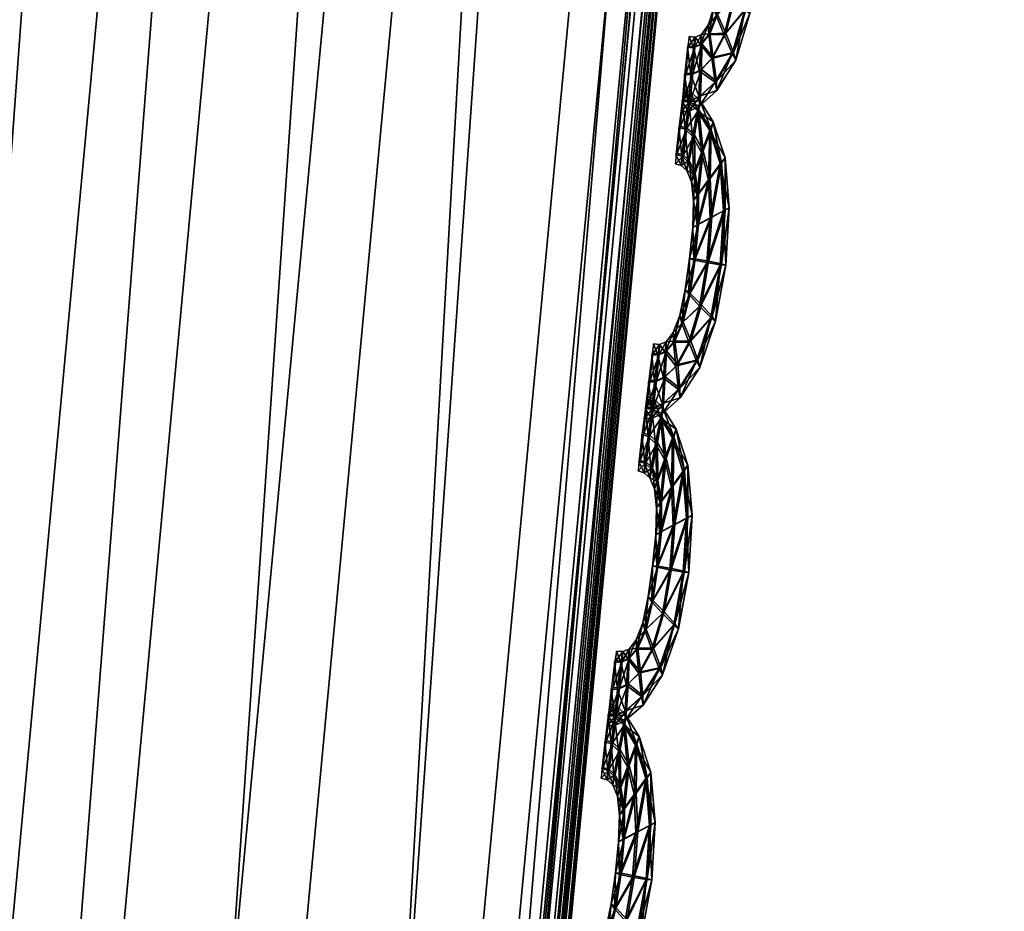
# Model space of a CAD drawing. Extents: x -7.4 to 7.4, y -11.5 to 9.8.
# Tile 364 of 469: x 7.242 to 7.428, y -0.976 to -0.808. Entities that reach past the tile are written whole.
import ezdxf

# ---------------------------------------------------------------- set-up
doc = ezdxf.new("R2010")
doc.units = 0
doc.header["$MEASUREMENT"] = 0
for name, color, linetype in [('A-FURN-3-ST', 150, 'Continuous'), ('A-FURN-3-ST-SEAM', 130, 'Continuous'), ('A-FURN-3-ST-SI', 160, 'Continuous')]:
    doc.layers.add(name, color=color, linetype=linetype)

msp = doc.modelspace()

# ---------------------------------------------------------------- meshes
at = {"layer": 'A-FURN-3-ST'}
mesh = msp.add_polyface(dxfattribs=at)
corners = [(7.22977, 2.47974, 1.00292), (7.35379, 1.23499, 1.00342), (7.0974, 1.23355, 0.61819), (6.97746, 2.47748, 0.61819), (7.36432, -0.11388, 1.00364), (7.10761, -0.11441, 0.61819), (7.23187, -1.52018, 1.00345), (6.97947, -1.51977, 0.61819), (6.94358, -2.93336, 1.00296), (6.70064, -2.932, 0.61819), (6.49747, -4.30695, 1.00243), (6.26973, -4.302, 0.61819), (2.26399, -2.9313, 0.55836), (2.16775, -1.51952, 0.55836), (3.0253, -1.51952, 0.55836), (3.10702, -2.9313, 0.55836), (2.93167, -0.11466, 0.55836), (2.84505, 1.23285, 0.55836), (2.08805, -0.11466, 0.55836), (2.77575, 2.47636, 0.55836), (2.02663, 1.23285, 0.55836), (2.45224, -5.39073, 0.55836), (2.3693, -4.27613, 0.55836), (3.15503, -4.27547, 0.55836), (4.17159, -2.9313, 0.55836), (5.25451, -2.9313, 0.55836), (4.97271, -4.28639, 0.55836), (4.06343, -4.27934, 0.55836), (3.87811, -5.41615, 0.55836), (4.60186, -5.47272, 0.55836), (6.4913, -0.11462, 0.56582), (6.37871, -1.51956, 0.56582), (5.48815, -0.11466, 0.55836), (5.42456, -1.51952, 0.55836), (6.12967, -2.93138, 0.56582), (6.47938, 1.23293, 0.56582), (6.36909, 2.47649, 0.56582), (5.45958, 1.23285, 0.55836), (5.36104, 2.47636, 0.55836), (5.74344, -4.29463, 0.56582), (4.17689, -0.11466, 0.55836), (4.20372, -1.51956, 0.55836), (4.11143, 1.23285, 0.55836), (4.02429, 2.47636, 0.55836)]
mesh.append_faces([[corners[k] for k in face] for face in [(0, 1, 2), (2, 3, 0), (4, 5, 2), (2, 1, 4), (6, 7, 5), (5, 4, 6), (8, 9, 7), (7, 6, 8), (10, 11, 9), (9, 8, 10), (24, 25, 26), (26, 27, 24), (27, 26, 29), (30, 5, 7), (7, 31, 30), (32, 30, 31), (31, 33, 32), (33, 31, 34), (34, 25, 33), (31, 7, 9), (9, 34, 31), (3, 2, 35), (35, 36, 3), (36, 35, 37), (37, 38, 36), (35, 30, 32), (32, 37, 35), (2, 5, 30), (30, 35, 2), (34, 9, 11), (11, 39, 34), (25, 34, 39), (39, 26, 25), (40, 32, 33), (33, 41, 40), (41, 33, 25), (25, 24, 41), (38, 37, 42), (42, 43, 38), (37, 32, 40), (40, 42, 37)]])
mesh.append_faces([[corners[k] for k in face] for face in [(12, 13, 14), (14, 15, 12), (16, 14, 13), (17, 16, 18), (19, 17, 20), (21, 22, 23), (22, 12, 15), (15, 23, 22), (27, 23, 15), (14, 16, 40), (15, 14, 41), (17, 19, 43), (16, 17, 42)]], dxfattribs={"vtx0": -1, "vtx1": -1, "vtx2": -1})
mesh.append_faces([[corners[k] for k in face] for face in [(15, 24, 27), (23, 27, 28)]], dxfattribs={"vtx0": -1, "vtx2": -1})
mesh.append_faces([[corners[k] for k in face] for face in [(40, 41, 14), (41, 24, 15), (43, 42, 17), (42, 40, 16)]], dxfattribs={"vtx1": -1, "vtx2": -1})
mesh = msp.add_polyface(dxfattribs=at)
corners = [(7.42329, -0.11335, 17.73472), (7.29032, -1.52059, 17.72529), (7.2887, -1.52055, 17.71875), (7.42159, -0.11343, 17.72818), (6.99958, -2.93456, 17.69562), (7.00104, -2.93481, 17.70216), (7.29305, -1.52076, 17.73624), (7.4261, -0.11318, 17.74563), (7.00286, -2.93505, 17.73015), (7.2923, -1.52068, 17.75301), (7.27821, -1.51994, 17.76499), (7.4253, -0.11322, 17.76233), (7.41066, -0.11417, 17.77427), (7.00353, -2.93522, 17.71323), (6.90828, -2.91548, 17.75491), (7.19048, -1.5147, 17.77811), (7.16159, -1.51161, 17.86532), (7.32012, -0.12072, 17.78766), (7.29174, -0.12455, 17.87437), (7.21133, -1.51619, 17.76035), (7.34141, -0.11883, 17.76993), (6.9283, -2.92042, 17.737), (6.95977, -2.92669, 17.74057), (7.24537, -1.51812, 17.76362), (7.37663, -0.11644, 17.77306), (6.98992, -2.93254, 17.74221), (6.2829, -0.14293, 18.34951), (6.17035, -1.4969, 18.34232), (6.78616, -1.4995, 18.23655), (6.9137, -0.13967, 18.24374), (6.50859, -2.86604, 18.21899), (7.42329, -0.11335, 17.72247), (7.29032, -1.52059, 17.71304), (7.29305, -1.52076, 17.70791), (7.4261, -0.11318, 17.71734), (7.00353, -2.93522, 17.68478), (7.00104, -2.93481, 17.68992), (6.78853, -2.88553, 18.02829), (7.07303, -1.50547, 18.04795), (7.20377, -0.13218, 18.05602)]
mesh.append_faces([[corners[k] for k in face] for face in [(0, 1, 2), (2, 3, 0), (4, 2, 1), (5, 1, 6), (7, 6, 1), (1, 0, 7), (8, 9, 10), (9, 11, 12), (12, 10, 9), (6, 7, 11), (11, 9, 6), (13, 6, 9), (14, 15, 16), (15, 17, 18), (18, 16, 15), (19, 20, 17), (17, 15, 19), (21, 19, 15), (22, 23, 19), (23, 24, 20), (20, 19, 23), (10, 12, 24), (24, 23, 10), (25, 10, 23), (26, 27, 28), (28, 29, 26), (30, 28, 27), (31, 32, 33), (33, 34, 31), (35, 33, 32), (36, 32, 2), (3, 2, 32), (32, 31, 3), (37, 38, 28), (29, 28, 38), (38, 39, 29), (39, 38, 16), (16, 18, 39), (16, 38, 37)]])
at = {"layer": 'A-FURN-3-ST-SEAM'}
mesh = msp.add_polyface(dxfattribs=at)
corners = [(7.37904, -0.77692, 17.72943), (7.38011, -0.78582, 17.72943), (7.37766, -0.78722, 17.73069), (7.37738, -0.79563, 17.73065), (7.38114, -0.7852, 17.72608), (7.37699, -0.77993, 17.73069), (7.37493, -0.79513, 17.72939), (7.37996, -0.796, 17.72939), (7.38098, -0.79608, 17.72605), (7.37988, -0.77573, 17.72605), (7.37675, -0.77058, 17.72939), (7.37524, -0.78854, 17.72943), (7.37429, -0.80164, 17.72936), (7.37639, -0.80387, 17.73061), (7.38019, -0.79584, 17.7227), (7.38035, -0.78562, 17.7227), (7.37544, -0.77474, 17.73065), (7.37505, -0.78286, 17.72943), (7.37414, -0.79489, 17.72601), (7.37449, -0.78896, 17.72605), (7.37861, -0.80601, 17.72936), (7.37956, -0.80675, 17.72597), (7.37885, -0.80581, 17.72262), (7.37928, -0.77676, 17.7227), (7.37738, -0.76893, 17.72601), (7.37429, -0.76683, 17.72936), (7.37441, -0.78389, 17.72608), (7.37358, -0.80074, 17.72597), (7.37323, -0.80712, 17.72928), (7.37469, -0.81075, 17.73053), (7.37675, -0.80362, 17.72137), (7.37774, -0.79534, 17.72141), (7.37798, -0.78698, 17.72144), (7.37358, -0.77169, 17.73065), (7.37418, -0.77886, 17.72943), (7.37382, -0.7803, 17.72608), (7.37552, -0.78838, 17.7227), (7.37521, -0.79493, 17.72266), (7.37528, -0.78269, 17.7227), (7.37624, -0.81429, 17.72928), (7.37691, -0.81553, 17.7259), (7.37647, -0.81409, 17.72255), (7.37501, -0.81046, 17.72129), (7.37734, -0.77968, 17.72144), (7.37699, -0.77041, 17.72266), (7.37465, -0.76493, 17.72597), (7.37256, -0.76526, 17.72932), (7.37441, -0.77865, 17.7227), (7.37453, -0.80148, 17.72262), (7.37279, -0.80568, 17.72593), (7.3718, -0.81071, 17.72924), (7.37236, -0.81524, 17.7305), (7.37346, -0.80692, 17.72255), (7.37283, -0.76324, 17.72593), (7.37212, -0.77037, 17.73061), (7.37299, -0.77647, 17.72939), (7.37287, -0.7782, 17.72605), (7.37323, -0.77631, 17.7227), (7.37576, -0.77449, 17.72141), (7.37299, -0.81969, 17.7292), (7.37334, -0.82125, 17.72582), (7.37326, -0.81948, 17.72247), (7.37267, -0.81495, 17.72122), (7.37204, -0.81054, 17.72251), (7.37453, -0.76666, 17.72262), (7.37279, -0.7651, 17.72258), (7.37156, -0.76283, 17.72593), (7.37133, -0.76485, 17.72932), (7.37394, -0.77144, 17.72137), (7.37169, -0.80894, 17.7259), (7.37026, -0.8126, 17.72924), (7.37006, -0.81759, 17.73046), (7.37156, -0.76469, 17.72258), (7.37093, -0.77, 17.73061), (7.3718, -0.77544, 17.72939), (7.37176, -0.77725, 17.72605), (7.37204, -0.77528, 17.72266), (7.36998, -0.82249, 17.72913), (7.37006, -0.82422, 17.72574), (7.37022, -0.82228, 17.7224), (7.37042, -0.8173, 17.72118), (7.3705, -0.81244, 17.72251), (7.37042, -0.81067, 17.7259), (7.37247, -0.77012, 17.72137), (7.37129, -0.7698, 17.72137), (7.36895, -0.81322, 17.7292), (7.36844, -0.81833, 17.73042), (7.37066, -0.77511, 17.72939), (7.37061, -0.77696, 17.72605), (7.37089, -0.77495, 17.72266), (7.36923, -0.8112, 17.72586), (7.368, -0.8234, 17.72909), (7.36796, -0.82521, 17.72571), (7.36828, -0.82319, 17.72236), (7.36879, -0.81804, 17.72118), (7.36919, -0.81302, 17.72247), (7.36808, -0.81108, 17.72586), (7.36777, -0.8131, 17.7292), (7.36721, -0.81825, 17.73042), (7.368, -0.81293, 17.72247), (7.36678, -0.82336, 17.72909), (7.3667, -0.82517, 17.72571), (7.36702, -0.82315, 17.72236), (7.36757, -0.818, 17.72114)]
mesh.append_faces([[corners[k] for k in face] for face in [(2, 1, 0), (1, 2, 3), (0, 1, 4), (0, 5, 2), (6, 3, 2), (3, 7, 1), (8, 4, 1), (4, 9, 0), (5, 0, 10), (11, 2, 5), (3, 6, 12), (2, 11, 6), (7, 3, 13), (1, 7, 8), (4, 8, 14), (9, 4, 15), (10, 0, 9), (10, 16, 5), (5, 17, 11), (12, 6, 18), (12, 13, 3), (6, 11, 19), (13, 20, 7), (21, 8, 7), (22, 14, 8), (14, 15, 4), (15, 23, 9), (9, 24, 10), (16, 10, 25), (17, 5, 16), (11, 17, 26), (19, 18, 6), (18, 27, 12), (13, 12, 28), (26, 19, 11), (20, 13, 29), (7, 20, 21), (8, 21, 22), (14, 22, 30), (15, 14, 31), (23, 15, 32), (24, 9, 23), (25, 10, 24), (25, 33, 16), (16, 34, 17), (35, 26, 17), (18, 19, 36), (27, 18, 37), (28, 12, 27), (28, 29, 13), (19, 26, 38), (29, 39, 20), (40, 21, 20), (41, 22, 21), (42, 30, 22), (30, 31, 14), (31, 32, 15), (32, 43, 23), (23, 44, 24), (24, 45, 25), (33, 25, 46), (34, 16, 33), (17, 34, 35), (26, 35, 47), (38, 36, 19), (36, 37, 18), (37, 48, 27), (27, 49, 28), (29, 28, 50), (47, 38, 26), (39, 29, 51), (20, 39, 40), (21, 40, 41), (22, 41, 42), (30, 42, 52), (31, 30, 48), (32, 31, 37), (43, 32, 36), (44, 23, 43), (45, 24, 44), (25, 45, 53), (53, 46, 25), (46, 54, 33), (33, 55, 34), (56, 35, 34), (57, 47, 35), (36, 38, 43), (37, 36, 32), (48, 37, 31), (49, 27, 48), (50, 28, 49), (50, 51, 29), (38, 47, 58), (51, 59, 39), (60, 40, 39), (61, 41, 40), (62, 42, 41), (63, 52, 42), (52, 48, 30), (43, 58, 44), (44, 64, 45), (65, 53, 45), (46, 53, 66), (54, 46, 67), (55, 33, 54), (34, 55, 56), (35, 56, 57), (47, 57, 68), (58, 43, 38), (48, 52, 49), (49, 69, 50), (51, 50, 70), (68, 58, 47), (59, 51, 71), (39, 59, 60), (40, 60, 61), (41, 61, 62), (42, 62, 63), (52, 63, 69), (64, 44, 58), (45, 64, 65), (53, 65, 72), (72, 66, 53), (66, 67, 46), (67, 73, 54), (54, 74, 55), (56, 55, 74), (57, 56, 75), (68, 57, 76), (69, 49, 52), (70, 50, 69), (70, 71, 51), (58, 68, 64), (71, 77, 59), (78, 60, 59), (79, 61, 60), (80, 62, 61), (81, 63, 62), (82, 69, 63), (83, 65, 64), (84, 72, 65), (74, 54, 73), (74, 75, 56), (75, 76, 57), (76, 83, 68), (69, 82, 70), (71, 70, 85), (64, 68, 83), (77, 71, 86), (59, 77, 78), (60, 78, 79), (61, 79, 80), (62, 80, 81), (63, 81, 82), (65, 83, 84), (73, 87, 74), (75, 74, 87), (76, 75, 88), (83, 76, 89), (70, 82, 90), (90, 85, 70), (85, 86, 71), (86, 91, 77), (78, 77, 91), (79, 78, 92), (80, 79, 93), (81, 80, 94), (82, 81, 95), (89, 84, 83), (87, 88, 75), (88, 89, 76), (95, 90, 82), (85, 90, 96), (86, 85, 97), (91, 86, 98), (91, 92, 78), (92, 93, 79), (93, 94, 80), (94, 95, 81), (90, 95, 99), (99, 96, 90), (96, 97, 85), (97, 98, 86), (98, 100, 91), (92, 91, 100), (93, 92, 101), (94, 93, 102), (95, 94, 103), (103, 99, 95), (100, 101, 92), (101, 102, 93), (102, 103, 94)]])
mesh = msp.add_polyface(dxfattribs=at)
corners = [(7.37394, -0.83514, 17.72909), (7.37461, -0.844, 17.72905), (7.37208, -0.8454, 17.73031), (7.37145, -0.85376, 17.73019), (7.37568, -0.84342, 17.72571), (7.37176, -0.83815, 17.73035), (7.36899, -0.85327, 17.72894), (7.37398, -0.85417, 17.72898), (7.37505, -0.85426, 17.72559), (7.37489, -0.83399, 17.72574), (7.372, -0.82884, 17.72909), (7.36959, -0.84672, 17.72901), (7.36804, -0.85974, 17.72886), (7.37006, -0.86196, 17.73012), (7.37421, -0.85397, 17.72224), (7.37489, -0.84383, 17.72232), (7.37042, -0.83296, 17.73035), (7.36963, -0.84103, 17.72905), (7.3682, -0.85298, 17.72555), (7.36879, -0.84713, 17.72563), (7.3722, -0.86411, 17.72883), (7.37311, -0.86485, 17.72548), (7.37244, -0.86394, 17.72209), (7.37421, -0.83498, 17.72236), (7.37267, -0.82719, 17.72574), (7.36971, -0.82509, 17.72905), (7.36895, -0.84206, 17.72567), (7.36737, -0.85883, 17.72548), (7.36674, -0.86518, 17.72878), (7.36804, -0.8688, 17.73), (7.37042, -0.86172, 17.72087), (7.37176, -0.85348, 17.72095), (7.37239, -0.84515, 17.72103), (7.36876, -0.82991, 17.73035), (7.36895, -0.83704, 17.72909), (7.36852, -0.83848, 17.72571), (7.36986, -0.84651, 17.72228), (7.36923, -0.85306, 17.72221), (7.3699, -0.84087, 17.72232), (7.36947, -0.87234, 17.72871), (7.3701, -0.87358, 17.72532), (7.36974, -0.87214, 17.72198), (7.3684, -0.86851, 17.72076), (7.37208, -0.8379, 17.72106), (7.37224, -0.82867, 17.72236), (7.37018, -0.82319, 17.72571), (7.36804, -0.82352, 17.72905), (7.36923, -0.83687, 17.72236), (7.36828, -0.85957, 17.72213), (7.36634, -0.86373, 17.72544), (7.36515, -0.86876, 17.72871), (7.36559, -0.87329, 17.72993), (7.36697, -0.86497, 17.72205), (7.3684, -0.8215, 17.72567), (7.36733, -0.82859, 17.73031), (7.36789, -0.83469, 17.72909), (7.36769, -0.83638, 17.72571), (7.36812, -0.83448, 17.72236), (7.37077, -0.83271, 17.7211), (7.3661, -0.8777, 17.72863), (7.36642, -0.87927, 17.72525), (7.36634, -0.87749, 17.7219), (7.36594, -0.873, 17.72068), (7.36539, -0.8686, 17.72198), (7.36994, -0.82492, 17.72232), (7.36828, -0.82336, 17.72232), (7.36717, -0.82109, 17.72567), (7.36682, -0.82311, 17.72905), (7.36911, -0.82966, 17.72106), (7.36512, -0.86699, 17.72536), (7.36357, -0.87066, 17.72867), (7.36325, -0.8756, 17.72989), (7.36709, -0.82294, 17.72232), (7.36618, -0.82826, 17.73031), (7.36674, -0.83366, 17.72905), (7.36662, -0.83543, 17.72571), (7.36702, -0.83345, 17.72232), (7.36306, -0.8805, 17.72856), (7.36306, -0.88223, 17.72517), (7.36329, -0.8803, 17.72183), (7.36361, -0.87531, 17.72065), (7.36381, -0.87045, 17.72194), (7.36377, -0.86872, 17.72532), (7.36769, -0.82838, 17.72106), (7.3665, -0.82801, 17.72106), (7.36222, -0.87123, 17.72867), (7.36159, -0.87634, 17.72985), (7.36559, -0.83333, 17.72905), (7.36551, -0.83514, 17.72571), (7.36586, -0.83312, 17.72232), (7.36254, -0.86921, 17.72532), (7.36108, -0.88141, 17.72852), (7.361, -0.88318, 17.72513), (7.36132, -0.8812, 17.72179), (7.36195, -0.87605, 17.72061), (7.36246, -0.87103, 17.72194), (7.3614, -0.86913, 17.72532), (7.36104, -0.87115, 17.72863), (7.36041, -0.87626, 17.72985), (7.36132, -0.87094, 17.72194), (7.35981, -0.88133, 17.72852), (7.35973, -0.88314, 17.72513), (7.36009, -0.88112, 17.72179), (7.36072, -0.87601, 17.72061)]
mesh.append_faces([[corners[k] for k in face] for face in [(2, 1, 0), (1, 2, 3), (0, 1, 4), (0, 5, 2), (6, 3, 2), (3, 7, 1), (8, 4, 1), (4, 9, 0), (5, 0, 10), (11, 2, 5), (3, 6, 12), (2, 11, 6), (7, 3, 13), (1, 7, 8), (4, 8, 14), (9, 4, 15), (10, 0, 9), (10, 16, 5), (5, 17, 11), (12, 6, 18), (12, 13, 3), (6, 11, 19), (13, 20, 7), (21, 8, 7), (22, 14, 8), (14, 15, 4), (15, 23, 9), (9, 24, 10), (16, 10, 25), (17, 5, 16), (11, 17, 26), (19, 18, 6), (18, 27, 12), (13, 12, 28), (26, 19, 11), (20, 13, 29), (7, 20, 21), (8, 21, 22), (14, 22, 30), (15, 14, 31), (23, 15, 32), (24, 9, 23), (25, 10, 24), (25, 33, 16), (16, 34, 17), (35, 26, 17), (18, 19, 36), (27, 18, 37), (28, 12, 27), (28, 29, 13), (19, 26, 38), (29, 39, 20), (40, 21, 20), (41, 22, 21), (42, 30, 22), (30, 31, 14), (31, 32, 15), (32, 43, 23), (23, 44, 24), (24, 45, 25), (33, 25, 46), (34, 16, 33), (17, 34, 35), (26, 35, 47), (38, 36, 19), (36, 37, 18), (37, 48, 27), (27, 49, 28), (29, 28, 50), (47, 38, 26), (39, 29, 51), (20, 39, 40), (21, 40, 41), (22, 41, 42), (30, 42, 52), (31, 30, 48), (32, 31, 37), (43, 32, 36), (44, 23, 43), (45, 24, 44), (25, 45, 53), (53, 46, 25), (46, 54, 33), (33, 55, 34), (56, 35, 34), (57, 47, 35), (36, 38, 43), (37, 36, 32), (48, 37, 31), (49, 27, 48), (50, 28, 49), (50, 51, 29), (38, 47, 58), (51, 59, 39), (60, 40, 39), (61, 41, 40), (62, 42, 41), (63, 52, 42), (52, 48, 30), (43, 58, 44), (44, 64, 45), (65, 53, 45), (46, 53, 66), (54, 46, 67), (55, 33, 54), (34, 55, 56), (35, 56, 57), (47, 57, 68), (58, 43, 38), (48, 52, 49), (49, 69, 50), (51, 50, 70), (68, 58, 47), (59, 51, 71), (39, 59, 60), (40, 60, 61), (41, 61, 62), (42, 62, 63), (52, 63, 69), (64, 44, 58), (45, 64, 65), (53, 65, 72), (72, 66, 53), (66, 67, 46), (67, 73, 54), (54, 74, 55), (56, 55, 74), (57, 56, 75), (68, 57, 76), (69, 49, 52), (70, 50, 69), (70, 71, 51), (58, 68, 64), (71, 77, 59), (78, 60, 59), (79, 61, 60), (80, 62, 61), (81, 63, 62), (82, 69, 63), (83, 65, 64), (84, 72, 65), (74, 54, 73), (74, 75, 56), (75, 76, 57), (76, 83, 68), (69, 82, 70), (71, 70, 85), (64, 68, 83), (77, 71, 86), (59, 77, 78), (60, 78, 79), (61, 79, 80), (62, 80, 81), (63, 81, 82), (65, 83, 84), (73, 87, 74), (75, 74, 87), (76, 75, 88), (83, 76, 89), (70, 82, 90), (90, 85, 70), (85, 86, 71), (86, 91, 77), (78, 77, 91), (79, 78, 92), (80, 79, 93), (81, 80, 94), (82, 81, 95), (89, 84, 83), (87, 88, 75), (88, 89, 76), (95, 90, 82), (85, 90, 96), (86, 85, 97), (91, 86, 98), (91, 92, 78), (92, 93, 79), (93, 94, 80), (94, 95, 81), (90, 95, 99), (99, 96, 90), (96, 97, 85), (97, 98, 86), (98, 100, 91), (92, 91, 100), (93, 92, 101), (94, 93, 102), (95, 94, 103), (103, 99, 95), (100, 101, 92), (101, 102, 93), (102, 103, 94)]])
mesh = msp.add_polyface(dxfattribs=at)
corners = [(7.36694, -0.89319, 17.72852), (7.36761, -0.90205, 17.72848), (7.36507, -0.90341, 17.7297), (7.36444, -0.91177, 17.72962), (7.36868, -0.90147, 17.7251), (7.36476, -0.89616, 17.72974), (7.36199, -0.91128, 17.72837), (7.36697, -0.91223, 17.72837), (7.36804, -0.91227, 17.72502), (7.36789, -0.892, 17.72513), (7.36499, -0.88685, 17.72852), (7.36258, -0.90473, 17.72841), (7.36104, -0.91779, 17.72825), (7.36306, -0.92001, 17.72951), (7.36721, -0.91202, 17.72163), (7.36789, -0.90188, 17.72175), (7.36345, -0.89097, 17.72978), (7.36266, -0.89904, 17.72848), (7.36119, -0.91099, 17.72498), (7.36179, -0.90514, 17.72506), (7.36519, -0.92216, 17.72825), (7.3661, -0.9229, 17.72487), (7.36543, -0.92195, 17.72152), (7.36721, -0.89303, 17.72179), (7.36567, -0.88524, 17.72513), (7.3627, -0.8831, 17.72848), (7.36195, -0.90007, 17.7251), (7.36037, -0.91684, 17.72491), (7.35973, -0.92319, 17.72818), (7.36104, -0.92681, 17.72943), (7.36342, -0.91972, 17.72027), (7.36476, -0.91153, 17.72038), (7.36539, -0.90316, 17.72046), (7.36175, -0.88792, 17.72974), (7.36199, -0.89505, 17.72848), (7.36155, -0.89649, 17.72513), (7.36286, -0.90452, 17.72171), (7.36222, -0.91107, 17.72163), (7.3629, -0.89888, 17.72175), (7.36246, -0.9304, 17.72814), (7.36309, -0.93163, 17.72476), (7.36274, -0.93019, 17.72141), (7.3614, -0.92657, 17.72019), (7.36507, -0.89591, 17.7205), (7.36523, -0.88668, 17.72179), (7.36317, -0.8812, 17.72513), (7.36104, -0.88149, 17.72848), (7.36222, -0.89488, 17.72175), (7.36128, -0.91758, 17.72156), (7.35934, -0.92175, 17.72483), (7.35815, -0.92677, 17.72814), (7.35859, -0.9313, 17.72936), (7.36001, -0.92298, 17.72144), (7.36143, -0.87951, 17.7251), (7.36037, -0.8866, 17.72974), (7.36088, -0.89266, 17.72848), (7.36068, -0.89439, 17.72513), (7.36116, -0.89249, 17.72175), (7.36377, -0.89072, 17.7205), (7.3591, -0.93571, 17.72802), (7.35941, -0.93732, 17.72464), (7.35938, -0.9355, 17.72129), (7.35894, -0.93101, 17.72011), (7.35843, -0.92657, 17.72141), (7.36298, -0.88289, 17.72175), (7.36132, -0.88133, 17.72175), (7.36021, -0.8791, 17.7251), (7.35985, -0.88108, 17.72844), (7.36211, -0.88767, 17.7205), (7.35811, -0.925, 17.72479), (7.35657, -0.92867, 17.7281), (7.35625, -0.93361, 17.72928), (7.36009, -0.88091, 17.72171), (7.35918, -0.88623, 17.72974), (7.35973, -0.89163, 17.72848), (7.35962, -0.89344, 17.72513), (7.36001, -0.89146, 17.72175), (7.35605, -0.93847, 17.72799), (7.35605, -0.94024, 17.7246), (7.35629, -0.93831, 17.72126), (7.35661, -0.93332, 17.72004), (7.3568, -0.92846, 17.72137), (7.35676, -0.92673, 17.72476), (7.36068, -0.88635, 17.7205), (7.35954, -0.88598, 17.72046), (7.35522, -0.92924, 17.72806), (7.35459, -0.93435, 17.72928), (7.35862, -0.8913, 17.72848), (7.35851, -0.89311, 17.7251), (7.35886, -0.89113, 17.72175), (7.35558, -0.92722, 17.72476), (7.35407, -0.93938, 17.72795), (7.35399, -0.94119, 17.72456), (7.35435, -0.93917, 17.72122), (7.35495, -0.93406, 17.72004), (7.35546, -0.92904, 17.72133), (7.35439, -0.9271, 17.72472), (7.35403, -0.92912, 17.72806), (7.3534, -0.93427, 17.72928), (7.35431, -0.92891, 17.72133), (7.35281, -0.93934, 17.72795), (7.35273, -0.94115, 17.72453), (7.35308, -0.93913, 17.72122), (7.35376, -0.93398, 17.72)]
mesh.append_faces([[corners[k] for k in face] for face in [(2, 1, 0), (1, 2, 3), (0, 1, 4), (0, 5, 2), (6, 3, 2), (3, 7, 1), (8, 4, 1), (4, 9, 0), (5, 0, 10), (11, 2, 5), (3, 6, 12), (2, 11, 6), (7, 3, 13), (1, 7, 8), (4, 8, 14), (9, 4, 15), (10, 0, 9), (10, 16, 5), (5, 17, 11), (12, 6, 18), (12, 13, 3), (6, 11, 19), (13, 20, 7), (21, 8, 7), (22, 14, 8), (14, 15, 4), (15, 23, 9), (9, 24, 10), (16, 10, 25), (17, 5, 16), (11, 17, 26), (19, 18, 6), (18, 27, 12), (13, 12, 28), (26, 19, 11), (20, 13, 29), (7, 20, 21), (8, 21, 22), (14, 22, 30), (15, 14, 31), (23, 15, 32), (24, 9, 23), (25, 10, 24), (25, 33, 16), (16, 34, 17), (35, 26, 17), (18, 19, 36), (27, 18, 37), (28, 12, 27), (28, 29, 13), (19, 26, 38), (29, 39, 20), (40, 21, 20), (41, 22, 21), (42, 30, 22), (30, 31, 14), (31, 32, 15), (32, 43, 23), (23, 44, 24), (24, 45, 25), (33, 25, 46), (34, 16, 33), (17, 34, 35), (26, 35, 47), (38, 36, 19), (36, 37, 18), (37, 48, 27), (27, 49, 28), (29, 28, 50), (47, 38, 26), (39, 29, 51), (20, 39, 40), (21, 40, 41), (22, 41, 42), (30, 42, 52), (31, 30, 48), (32, 31, 37), (43, 32, 36), (44, 23, 43), (45, 24, 44), (25, 45, 53), (53, 46, 25), (46, 54, 33), (33, 55, 34), (56, 35, 34), (57, 47, 35), (36, 38, 43), (37, 36, 32), (48, 37, 31), (49, 27, 48), (50, 28, 49), (50, 51, 29), (38, 47, 58), (51, 59, 39), (60, 40, 39), (61, 41, 40), (62, 42, 41), (63, 52, 42), (52, 48, 30), (43, 58, 44), (44, 64, 45), (65, 53, 45), (46, 53, 66), (54, 46, 67), (55, 33, 54), (34, 55, 56), (35, 56, 57), (47, 57, 68), (58, 43, 38), (48, 52, 49), (49, 69, 50), (51, 50, 70), (68, 58, 47), (59, 51, 71), (39, 59, 60), (40, 60, 61), (41, 61, 62), (42, 62, 63), (52, 63, 69), (64, 44, 58), (45, 64, 65), (53, 65, 72), (72, 66, 53), (66, 67, 46), (67, 73, 54), (54, 74, 55), (56, 55, 74), (57, 56, 75), (68, 57, 76), (69, 49, 52), (70, 50, 69), (70, 71, 51), (58, 68, 64), (71, 77, 59), (78, 60, 59), (79, 61, 60), (80, 62, 61), (81, 63, 62), (82, 69, 63), (83, 65, 64), (84, 72, 65), (74, 54, 73), (74, 75, 56), (75, 76, 57), (76, 83, 68), (69, 82, 70), (71, 70, 85), (64, 68, 83), (77, 71, 86), (59, 77, 78), (60, 78, 79), (61, 79, 80), (62, 80, 81), (63, 81, 82), (65, 83, 84), (73, 87, 74), (75, 74, 87), (76, 75, 88), (83, 76, 89), (70, 82, 90), (90, 85, 70), (85, 86, 71), (86, 91, 77), (78, 77, 91), (79, 78, 92), (80, 79, 93), (81, 80, 94), (82, 81, 95), (89, 84, 83), (87, 88, 75), (88, 89, 76), (95, 90, 82), (85, 90, 96), (86, 85, 97), (91, 86, 98), (91, 92, 78), (92, 93, 79), (93, 94, 80), (94, 95, 81), (90, 95, 99), (99, 96, 90), (96, 97, 85), (97, 98, 86), (98, 100, 91), (92, 91, 100), (93, 92, 101), (94, 93, 102), (95, 94, 103), (103, 99, 95), (100, 101, 92), (101, 102, 93), (102, 103, 94)]])
mesh = msp.add_polyface(dxfattribs=at)
corners = [(7.35993, -0.9512, 17.72791), (7.3606, -0.9601, 17.72787), (7.35807, -0.96146, 17.72913), (7.35744, -0.96983, 17.72905), (7.36167, -0.95948, 17.72453), (7.35775, -0.95417, 17.72917), (7.35498, -0.96929, 17.72776), (7.35997, -0.97024, 17.7278), (7.36104, -0.97032, 17.72441), (7.36088, -0.95004, 17.72456), (7.35799, -0.94486, 17.72791), (7.35562, -0.96274, 17.72783), (7.35403, -0.9758, 17.72768), (7.35605, -0.97802, 17.72894), (7.36021, -0.97007, 17.72106), (7.36088, -0.9599, 17.72114), (7.35645, -0.94898, 17.72917), (7.35566, -0.95705, 17.72787), (7.35419, -0.969, 17.72441), (7.35479, -0.96315, 17.72445), (7.35819, -0.98021, 17.72768), (7.3591, -0.98091, 17.7243), (7.35846, -0.98, 17.72095), (7.36021, -0.95104, 17.72118), (7.35867, -0.94325, 17.72456), (7.35569, -0.94107, 17.72791), (7.35498, -0.95808, 17.72453), (7.35336, -0.97485, 17.72434), (7.35273, -0.9812, 17.7276), (7.35407, -0.98486, 17.72883), (7.35641, -0.97778, 17.7197), (7.35779, -0.96954, 17.71977), (7.35839, -0.96117, 17.71989), (7.35474, -0.94593, 17.72917), (7.35498, -0.95306, 17.72791), (7.35455, -0.9545, 17.72453), (7.35585, -0.96253, 17.7211), (7.35526, -0.96908, 17.72103), (7.35589, -0.95689, 17.72114), (7.35546, -0.98841, 17.72753), (7.35609, -0.98964, 17.72418), (7.35574, -0.9882, 17.7208), (7.35439, -0.98458, 17.71958), (7.35811, -0.95392, 17.71992), (7.35823, -0.94469, 17.72118), (7.35617, -0.93921, 17.72453), (7.35403, -0.9395, 17.72787), (7.35522, -0.95289, 17.72118), (7.35427, -0.97559, 17.72095), (7.35237, -0.97975, 17.72426), (7.35115, -0.98478, 17.72757), (7.35158, -0.98931, 17.72875), (7.353, -0.98103, 17.72087), (7.35443, -0.93752, 17.72453), (7.35336, -0.94461, 17.72917), (7.35387, -0.95067, 17.72791), (7.35368, -0.9524, 17.72453), (7.35415, -0.9505, 17.72118), (7.35676, -0.94873, 17.71992), (7.35209, -0.99376, 17.72745), (7.35241, -0.99533, 17.72407), (7.35237, -0.99356, 17.72072), (7.35194, -0.98903, 17.71951), (7.35142, -0.98458, 17.72084), (7.35597, -0.9409, 17.72118), (7.35431, -0.93934, 17.72114), (7.3532, -0.93707, 17.72449), (7.35285, -0.93909, 17.72787), (7.3551, -0.94568, 17.71992), (7.35111, -0.98301, 17.72422), (7.34956, -0.98668, 17.72753), (7.34925, -0.99162, 17.72871), (7.35308, -0.93892, 17.72114), (7.35217, -0.94424, 17.72913), (7.35277, -0.94964, 17.72791), (7.35265, -0.95145, 17.72453), (7.353, -0.94947, 17.72118), (7.34905, -0.99648, 17.72738), (7.34909, -0.99825, 17.72399), (7.34929, -0.99628, 17.72065), (7.3496, -0.99133, 17.71947), (7.3498, -0.98647, 17.7208), (7.3498, -0.9847, 17.72418), (7.35368, -0.94436, 17.71989), (7.35253, -0.94399, 17.71989), (7.34822, -0.98721, 17.72749), (7.34762, -0.99236, 17.72867), (7.35162, -0.94931, 17.72787), (7.3515, -0.95112, 17.72453), (7.35186, -0.9491, 17.72118), (7.34857, -0.98523, 17.72414), (7.34707, -0.99739, 17.72734), (7.34699, -0.9992, 17.72396), (7.34734, -0.99718, 17.72065), (7.34794, -0.99207, 17.71943), (7.34849, -0.98701, 17.72076), (7.34742, -0.98511, 17.72414), (7.34707, -0.98713, 17.72749), (7.34639, -0.99228, 17.72867), (7.34731, -0.98692, 17.72076), (7.34584, -0.99735, 17.72734), (7.34572, -0.99912, 17.72396), (7.34608, -0.9971, 17.72061), (7.34675, -0.99199, 17.71943)]
mesh.append_faces([[corners[k] for k in face] for face in [(2, 1, 0), (1, 2, 3), (0, 1, 4), (0, 5, 2), (6, 3, 2), (3, 7, 1), (8, 4, 1), (4, 9, 0), (5, 0, 10), (11, 2, 5), (3, 6, 12), (2, 11, 6), (7, 3, 13), (1, 7, 8), (4, 8, 14), (9, 4, 15), (10, 0, 9), (10, 16, 5), (5, 17, 11), (12, 6, 18), (12, 13, 3), (6, 11, 19), (13, 20, 7), (21, 8, 7), (22, 14, 8), (14, 15, 4), (15, 23, 9), (9, 24, 10), (16, 10, 25), (17, 5, 16), (11, 17, 26), (19, 18, 6), (18, 27, 12), (13, 12, 28), (26, 19, 11), (20, 13, 29), (7, 20, 21), (8, 21, 22), (14, 22, 30), (15, 14, 31), (23, 15, 32), (24, 9, 23), (25, 10, 24), (25, 33, 16), (16, 34, 17), (35, 26, 17), (18, 19, 36), (27, 18, 37), (28, 12, 27), (28, 29, 13), (19, 26, 38), (29, 39, 20), (40, 21, 20), (41, 22, 21), (42, 30, 22), (30, 31, 14), (31, 32, 15), (32, 43, 23), (23, 44, 24), (24, 45, 25), (33, 25, 46), (34, 16, 33), (17, 34, 35), (26, 35, 47), (38, 36, 19), (36, 37, 18), (37, 48, 27), (27, 49, 28), (29, 28, 50), (47, 38, 26), (39, 29, 51), (20, 39, 40), (21, 40, 41), (22, 41, 42), (30, 42, 52), (31, 30, 48), (32, 31, 37), (43, 32, 36), (44, 23, 43), (45, 24, 44), (25, 45, 53), (53, 46, 25), (46, 54, 33), (33, 55, 34), (56, 35, 34), (57, 47, 35), (36, 38, 43), (37, 36, 32), (48, 37, 31), (49, 27, 48), (50, 28, 49), (50, 51, 29), (38, 47, 58), (51, 59, 39), (60, 40, 39), (61, 41, 40), (62, 42, 41), (63, 52, 42), (52, 48, 30), (43, 58, 44), (44, 64, 45), (65, 53, 45), (46, 53, 66), (54, 46, 67), (55, 33, 54), (34, 55, 56), (35, 56, 57), (47, 57, 68), (58, 43, 38), (48, 52, 49), (49, 69, 50), (51, 50, 70), (68, 58, 47), (59, 51, 71), (39, 59, 60), (40, 60, 61), (41, 61, 62), (42, 62, 63), (52, 63, 69), (64, 44, 58), (45, 64, 65), (53, 65, 72), (72, 66, 53), (66, 67, 46), (67, 73, 54), (54, 74, 55), (56, 55, 74), (57, 56, 75), (68, 57, 76), (69, 49, 52), (70, 50, 69), (70, 71, 51), (58, 68, 64), (71, 77, 59), (78, 60, 59), (79, 61, 60), (80, 62, 61), (81, 63, 62), (82, 69, 63), (83, 65, 64), (84, 72, 65), (74, 54, 73), (74, 75, 56), (75, 76, 57), (76, 83, 68), (69, 82, 70), (71, 70, 85), (64, 68, 83), (77, 71, 86), (59, 77, 78), (60, 78, 79), (61, 79, 80), (62, 80, 81), (63, 81, 82), (65, 83, 84), (73, 87, 74), (75, 74, 87), (76, 75, 88), (83, 76, 89), (70, 82, 90), (90, 85, 70), (85, 86, 71), (86, 91, 77), (78, 77, 91), (79, 78, 92), (80, 79, 93), (81, 80, 94), (82, 81, 95), (89, 84, 83), (87, 88, 75), (88, 89, 76), (95, 90, 82), (85, 90, 96), (86, 85, 97), (91, 86, 98), (91, 92, 78), (92, 93, 79), (93, 94, 80), (94, 95, 81), (90, 95, 99), (99, 96, 90), (96, 97, 85), (97, 98, 86), (98, 100, 91), (92, 91, 100), (93, 92, 101), (94, 93, 102), (95, 94, 103), (103, 99, 95), (100, 101, 92), (101, 102, 93), (102, 103, 94)]])
at = {"layer": 'A-FURN-3-ST-SI'}
mesh = msp.add_polyface(dxfattribs=at)
corners = [(6.55643, -4.31075, 17.38988), (6.55545, -4.31041, 17.65843), (5.97253, -5.62158, 17.63625), (7.00472, -2.93542, 17.41571), (7.00353, -2.93522, 17.68478), (6.55659, -4.31078, 11.4994), (7.00488, -2.93542, 11.52138), (5.97332, -5.62204, 17.36816), (7.4261, -0.11318, 17.71734), (7.4274, -0.1131, 17.44757), (7.4168, 1.23713, 17.43647), (7.4276, -0.11309, 11.5485), (7.29432, -1.5208, 17.43833), (7.29305, -1.52076, 17.70791), (7.29451, -1.5208, 11.54063), (6.55536, -4.31061, 7.25858), (5.97344, -5.62211, 11.48092), (7.00365, -2.93534, 7.27178), (6.54678, -4.30963, 2.97375), (6.99506, -2.93476, 2.97816), (5.97221, -5.62191, 7.24751), (7.42637, -0.11309, 7.28805), (7.41577, 1.23705, 7.28239), (7.41779, -0.11334, 2.98356), (7.40718, 1.23643, 2.9817), (7.29329, -1.5208, 7.28334), (7.2847, -1.52059, 2.98201), (7.36432, -0.11388, 1.00364), (7.35379, 1.23499, 1.00342), (6.94358, -2.93336, 1.00296), (7.23187, -1.52018, 1.00345), (6.49747, -4.30695, 1.00243), (5.96362, -5.6205, 2.97006)]
mesh.append_faces([[corners[k] for k in face] for face in [(0, 1, 2), (1, 0, 3), (3, 4, 1), (0, 5, 6), (6, 3, 0), (5, 0, 7), (8, 9, 10), (10, 9, 11), (4, 3, 12), (12, 13, 4), (13, 12, 9), (9, 8, 13), (12, 14, 11), (11, 9, 12), (3, 6, 14), (14, 12, 3), (15, 5, 16), (5, 15, 17), (17, 6, 5), (15, 18, 19), (19, 17, 15), (18, 15, 20), (11, 21, 22), (21, 23, 24), (24, 22, 21), (6, 17, 25), (25, 14, 6), (14, 25, 21), (21, 11, 14), (25, 26, 23), (23, 21, 25), (17, 19, 26), (26, 25, 17), (23, 27, 28), (28, 24, 23), (19, 29, 30), (30, 26, 19), (26, 30, 27), (27, 23, 26), (31, 18, 32), (18, 31, 29), (29, 19, 18)]])

doc.saveas('drawing.dxf')
